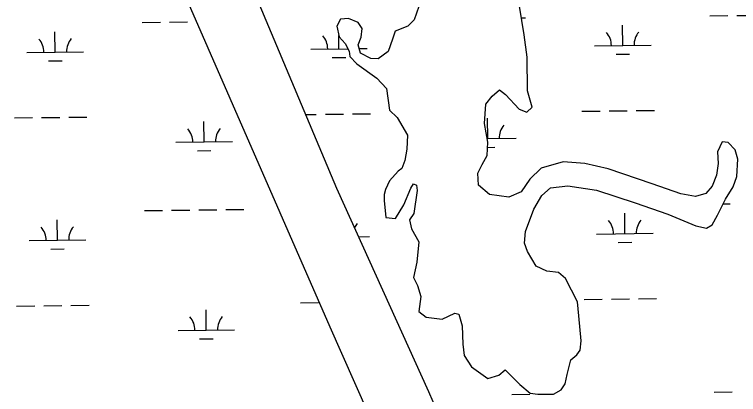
# Model space of a CAD drawing. Extents: x 3683613 to 3738215, y 469626 to 495384.
# Drawn here: x 3716855 to 3718136, y 476457 to 477129 of the extents above; entities that cross this region are included whole.
import ezdxf

# ---------------------------------------------------------------- set-up
doc = ezdxf.new("R2010")
doc.units = 0
doc.layers.add('V-TOPO-SHOR', color=7, linetype='Continuous')
doc.layers.add('V-WETL-SWMP', color=7, linetype='Continuous')

msp = doc.modelspace()

# ---------------------------------------------------------------- linework, layer by layer
at = {"layer": 'V-TOPO-SHOR'}
for p, q in [((3717027.5, 477459.3), (3717235.7, 476981.3)), ((3717425.3, 476821.7), (3717213.5, 477325.8)), ((3717570.3, 477143.1), (3717561.8, 477119.5)), ((3717756.6, 477093.3), (3717748.2, 477143.7)), ((3717431.4, 477121.2), (3717425, 477108.8)), ((3717445.6, 477122), (3717431.4, 477121.2)), ((3717462.7, 477115.2), (3717445.6, 477122)), ((3717561.8, 477119.5), (3717551, 477108.6)), ((3717425, 477108.8), (3717429.3, 477089.4)), ((3717470.3, 477104.4), (3717462.7, 477115.2)), ((3717551, 477108.6), (3717528.4, 477099.6)), ((3717468.2, 477089.1), (3717470.3, 477104.4)), ((3717528.4, 477099.6), (3717523.4, 477085.8)), ((3717762, 477053.7), (3717756.6, 477093.3)), ((3717429.3, 477089.4), (3717440, 477077.7)), ((3717462.9, 477075.3), (3717468.2, 477089.1)), ((3717523.4, 477085.8), (3717515.9, 477063.8)), ((3717440, 477077.7), (3717447.2, 477064.2)), ((3717467.2, 477061.1), (3717462.9, 477075.3)), ((3717447.2, 477064.2), (3717448, 477054.8)), ((3717448, 477054.8), (3717460.6, 477042.1)), ((3717485.2, 477051.1), (3717467.2, 477061.1)), ((3717515.9, 477063.8), (3717498.5, 477050.7)), ((3717460.6, 477042.1), (3717496.2, 477016.7)), ((3717498.5, 477050.7), (3717485.2, 477051.1)), ((3717762.3, 476994.1), (3717762, 477053.7)), ((3717496.2, 477016.7), (3717513, 476998.4)), ((3717513, 476998.4), (3717518.2, 476959.8)), ((3717700.1, 476984.9), (3717712.8, 476995.8)), ((3717712.8, 476995.8), (3717723.7, 476988)), ((3717770.8, 476965.6), (3717762.3, 476994.1)), ((3717235.7, 476981.3), (3717412.7, 476577.2)), ((3717688.6, 476970.6), (3717700.1, 476984.9)), ((3717723.7, 476988), (3717747.5, 476962.1)), ((3717686.4, 476936.6), (3717688.6, 476970.6)), ((3717761.1, 476956.7), (3717770.8, 476965.6)), ((3717518.2, 476959.8), (3717531.8, 476947)), ((3717747.5, 476962.1), (3717761.1, 476956.7)), ((3717531.8, 476947), (3717550.4, 476916.1)), ((3717692.5, 476903.7), (3717686.4, 476936.6)), ((3717550.4, 476916.1), (3717549.3, 476890.8)), ((3717690.9, 476879.8), (3717692.5, 476903.7)), ((3718106.6, 476903.8), (3718098.3, 476886.1)), ((3718117.2, 476902.9), (3718106.6, 476903.8)), ((3718130, 476889.7), (3718117.2, 476902.9)), ((3717549.3, 476890.8), (3717545.3, 476870.8)), ((3718134.6, 476873.5), (3718130, 476889.7)), ((3717682.4, 476864.2), (3717690.9, 476879.8)), ((3718098.3, 476886.1), (3718099.4, 476865.9)), ((3717545.3, 476870.8), (3717540.4, 476857)), ((3717674.8, 476848.5), (3717682.4, 476864.2)), ((3717825.3, 476868.8), (3717786.7, 476857.5)), ((3717863.7, 476866), (3717825.3, 476868.8)), ((3717905.1, 476856.2), (3717863.7, 476866)), ((3718099.4, 476865.9), (3718096.6, 476845.2)), ((3718132.8, 476842.7), (3718134.6, 476873.5)), ((3717533.8, 476852.1), (3717518.6, 476835.3)), ((3717540.4, 476857), (3717533.8, 476852.1)), ((3717786.7, 476857.5), (3717766.7, 476837.9)), ((3717982.7, 476829.8), (3717905.1, 476856.2)), ((3717675.9, 476827.3), (3717674.8, 476848.5)), ((3717766.7, 476837.9), (3717751, 476815.4)), ((3718096.6, 476845.2), (3718089.3, 476825.7)), ((3718126, 476824.7), (3718132.8, 476842.7)), ((3717518.6, 476835.3), (3717511.1, 476820)), ((3717555.9, 476821.9), (3717561, 476829.8)), ((3717561, 476829.8), (3717566.2, 476827.4)), ((3717566.2, 476827.4), (3717567, 476817.8)), ((3717695.2, 476810.9), (3717675.9, 476827.3)), ((3717802.9, 476822.9), (3717833.9, 476826)), ((3717833.9, 476826), (3717884.6, 476818.4)), ((3718033.8, 476811.9), (3717982.7, 476829.8)), ((3718089.3, 476825.7), (3718077.6, 476812.6)), ((3718112.8, 476802.7), (3718126, 476824.7)), ((3717587.9, 476461.8), (3717425.3, 476821.7)), ((3717511.1, 476820), (3717508.9, 476811.1)), ((3717543.5, 476792.8), (3717555.9, 476821.9)), ((3717567, 476817.8), (3717561.3, 476777.4)), ((3717751, 476815.4), (3717729.7, 476806.5)), ((3717787.7, 476809), (3717802.9, 476822.9)), ((3717884.6, 476818.4), (3717952.7, 476796.4)), ((3718059.4, 476807.6), (3718033.8, 476811.9)), ((3718077.6, 476812.6), (3718059.4, 476807.6)), ((3717508.9, 476811.1), (3717508.8, 476800.5)), ((3717508.8, 476800.5), (3717511.6, 476770.3)), ((3717729.7, 476806.5), (3717695.2, 476810.9)), ((3717773.4, 476785), (3717787.7, 476809)), ((3718098.2, 476774.4), (3718112.8, 476802.7)), ((3717529.1, 476768.6), (3717543.5, 476792.8)), ((3717952.7, 476796.4), (3718010.4, 476776.3)), ((3717561.3, 476777.4), (3717553.7, 476766.1)), ((3717758.6, 476745.3), (3717773.4, 476785)), ((3718010.4, 476776.3), (3718060.4, 476755.7)), ((3718089, 476757.6), (3718098.2, 476774.4)), ((3717511.6, 476770.3), (3717529.1, 476768.6)), ((3717553.7, 476766.1), (3717557, 476750.1)), ((3717557, 476750.1), (3717570, 476727)), ((3718060.4, 476755.7), (3718078.9, 476751.6)), ((3718078.9, 476751.6), (3718089, 476757.6)), ((3717757, 476724.7), (3717758.6, 476745.3)), ((3717570, 476727), (3717566.7, 476691.3)), ((3717762.5, 476710.2), (3717757, 476724.7)), ((3717777.6, 476684.4), (3717762.5, 476710.2)), ((3717566.7, 476691.3), (3717560.7, 476664)), ((3717796.9, 476675.2), (3717777.6, 476684.4)), ((3717817.1, 476673.1), (3717796.9, 476675.2)), ((3717829.9, 476662.6), (3717817.1, 476673.1)), ((3717560.7, 476664), (3717567.7, 476649.8)), ((3717850.8, 476621.1), (3717829.9, 476662.6)), ((3717567.7, 476649.8), (3717573.7, 476630.8)), ((3717573.7, 476630.8), (3717570.4, 476604)), ((3717853.4, 476596.3), (3717850.8, 476621.1)), ((3717570.4, 476604), (3717583.3, 476594.2)), ((3717583.3, 476594.2), (3717611.6, 476590.7)), ((3717611.6, 476590.7), (3717633.7, 476601.4)), ((3717633.7, 476601.4), (3717641.1, 476599.2)), ((3717641.1, 476599.2), (3717646.8, 476578.6)), ((3717857.4, 476552), (3717853.4, 476596.3)), ((3717412.7, 476577.2), (3717654, 476035.2)), ((3717646.8, 476578.6), (3717648, 476546.6)), ((3717648, 476546.6), (3717650.6, 476526.5)), ((3717855.8, 476535.5), (3717857.4, 476552)), ((3717849.9, 476527.4), (3717855.8, 476535.5)), ((3717650.6, 476526.5), (3717663.3, 476506.4)), ((3717832.4, 476492.8), (3717838.9, 476518.4)), ((3717838.9, 476518.4), (3717849.9, 476527.4)), ((3717663.3, 476506.4), (3717692.4, 476485.6)), ((3717692.4, 476485.6), (3717711.6, 476491.6)), ((3717711.6, 476491.6), (3717723.1, 476500.8)), ((3717723.1, 476500.8), (3717748.6, 476474.9)), ((3717829, 476476.3), (3717832.4, 476492.8)), ((3717748.6, 476474.9), (3717766.9, 476459.7)), ((3717808.5, 476457.7), (3717821.7, 476465.9)), ((3717821.7, 476465.9), (3717829, 476476.3)), ((3717814.1, 475944.6), (3717587.9, 476461.8)), ((3717766.9, 476459.7), (3717780.7, 476458.1)), ((3717780.7, 476458.1), (3717808.5, 476457.7))]:
    msp.add_line(p, q, dxfattribs=at)
at = {"layer": 'V-WETL-SWMP'}
for p, q in [((3717027.5, 477459.3), (3717235.7, 476981.3)), ((3717425.3, 476821.7), (3717213.5, 477325.8)), ((3717570.3, 477143.1), (3717561.8, 477119.5)), ((3717756.6, 477093.3), (3717748.2, 477143.7)), ((3717431.4, 477121.2), (3717425, 477108.8)), ((3717445.6, 477122), (3717431.4, 477121.2)), ((3717462.7, 477115.2), (3717445.6, 477122)), ((3717561.8, 477119.5), (3717551, 477108.6)), ((3717751.6, 477123), (3717759, 477123.1)), ((3718084.9, 477126.9), (3718116.9, 477127.3)), ((3718132.9, 477127.5), (3718148.4, 477127.6)), ((3717081.1, 477115.2), (3717113.1, 477115.6)), ((3717129.1, 477115.8), (3717161.1, 477116.2)), ((3717425, 477108.8), (3717429.3, 477089.4)), ((3717470.3, 477104.4), (3717462.7, 477115.2)), ((3717551, 477108.6), (3717528.4, 477099.6)), ((3717930.9, 477074.4), (3717930.5, 477110.4)), ((3716927.1, 477062.7), (3716926.7, 477098.7)), ((3717468.2, 477089.1), (3717470.3, 477104.4)), ((3717528.4, 477099.6), (3717523.4, 477085.8)), ((3717762, 477053.7), (3717756.6, 477093.3)), ((3717429, 477068.5), (3717428.7, 477092.2)), ((3717429.3, 477089.4), (3717440, 477077.7)), ((3717462.9, 477075.3), (3717468.2, 477089.1)), ((3717523.4, 477085.8), (3717515.9, 477063.8)), ((3717379, 477067.9), (3717444.8, 477068.7)), ((3717440, 477077.7), (3717447.2, 477064.2)), ((3717467.2, 477061.1), (3717462.9, 477075.3)), ((3717464.8, 477068.9), (3717479, 477069.1)), ((3717880.9, 477073.8), (3717980.9, 477074.9)), ((3716877.1, 477062.1), (3716977.1, 477063.3)), ((3717447.2, 477064.2), (3717448, 477054.8)), ((3717448, 477054.8), (3717460.6, 477042.1)), ((3717485.2, 477051.1), (3717467.2, 477061.1)), ((3717515.9, 477063.8), (3717498.5, 477050.7)), ((3717919.1, 477058.8), (3717943.1, 477059.1)), ((3716915.3, 477047.1), (3716939.3, 477047.4)), ((3717417.2, 477053), (3717441.2, 477053.2)), ((3717460.6, 477042.1), (3717496.2, 477016.7)), ((3717498.5, 477050.7), (3717485.2, 477051.1)), ((3717762.3, 476994.1), (3717762, 477053.7)), ((3717496.2, 477016.7), (3717513, 476998.4)), ((3717513, 476998.4), (3717518.2, 476959.8)), ((3717700.1, 476984.9), (3717712.8, 476995.8)), ((3717712.8, 476995.8), (3717723.7, 476988)), ((3717770.8, 476965.6), (3717762.3, 476994.1)), ((3717235.7, 476981.3), (3717412.7, 476577.2)), ((3717688.6, 476970.6), (3717700.1, 476984.9)), ((3717723.7, 476988), (3717747.5, 476962.1)), ((3717686.4, 476936.6), (3717688.6, 476970.6)), ((3717761.1, 476956.7), (3717770.8, 476965.6)), ((3717370.4, 476952.4), (3717388.9, 476952.6)), ((3717404.9, 476952.8), (3717436.9, 476953.2)), ((3717452.9, 476953.4), (3717484.9, 476953.7)), ((3717518.2, 476959.8), (3717531.8, 476947)), ((3717747.5, 476962.1), (3717761.1, 476956.7)), ((3717858.8, 476958.1), (3717890.8, 476958.5)), ((3717906.8, 476958.6), (3717938.8, 476959)), ((3717954.8, 476959.2), (3717986.8, 476959.6)), ((3716855.1, 476946.4), (3716887.1, 476946.8)), ((3716903.1, 476947), (3716935.1, 476947.3)), ((3716951.1, 476947.5), (3716983.1, 476947.9)), ((3717190.4, 476903.9), (3717190, 476939.9)), ((3717531.8, 476947), (3717550.4, 476916.1)), ((3717692.3, 476909.7), (3717691.9, 476945.7)), ((3717692.5, 476903.7), (3717686.4, 476936.6)), ((3717550.4, 476916.1), (3717549.3, 476890.8)), ((3717140.4, 476903.3), (3717240.4, 476904.5)), ((3717690.9, 476879.8), (3717692.5, 476903.7)), ((3717691.3, 476909.7), (3717742.3, 476910.3)), ((3718106.6, 476903.8), (3718098.3, 476886.1)), ((3718117.2, 476902.9), (3718106.6, 476903.8)), ((3718130, 476889.7), (3718117.2, 476902.9)), ((3717178.6, 476888.3), (3717202.6, 476888.6)), ((3717549.3, 476890.8), (3717545.3, 476870.8)), ((3717691.8, 476894.3), (3717704.5, 476894.4)), ((3718134.6, 476873.5), (3718130, 476889.7)), ((3717682.4, 476864.2), (3717690.9, 476879.8)), ((3718098.3, 476886.1), (3718099.4, 476865.9)), ((3717545.3, 476870.8), (3717540.4, 476857)), ((3717674.8, 476848.5), (3717682.4, 476864.2)), ((3717825.3, 476868.8), (3717786.7, 476857.5)), ((3717863.7, 476866), (3717825.3, 476868.8)), ((3717905.1, 476856.2), (3717863.7, 476866)), ((3718099.4, 476865.9), (3718096.6, 476845.2)), ((3718132.8, 476842.7), (3718134.6, 476873.5)), ((3717533.8, 476852.1), (3717518.6, 476835.3)), ((3717540.4, 476857), (3717533.8, 476852.1)), ((3717786.7, 476857.5), (3717766.7, 476837.9)), ((3717982.7, 476829.8), (3717905.1, 476856.2)), ((3717675.9, 476827.3), (3717674.8, 476848.5)), ((3717766.7, 476837.9), (3717751, 476815.4)), ((3718096.6, 476845.2), (3718089.3, 476825.7)), ((3718126, 476824.7), (3718132.8, 476842.7)), ((3717518.6, 476835.3), (3717511.1, 476820)), ((3717555.9, 476821.9), (3717561, 476829.8)), ((3717561, 476829.8), (3717566.2, 476827.4)), ((3717566.2, 476827.4), (3717567, 476817.8)), ((3717695.2, 476810.9), (3717675.9, 476827.3)), ((3717802.9, 476822.9), (3717833.9, 476826)), ((3717833.9, 476826), (3717884.6, 476818.4)), ((3718033.8, 476811.9), (3717982.7, 476829.8)), ((3718089.3, 476825.7), (3718077.6, 476812.6)), ((3718112.8, 476802.7), (3718126, 476824.7)), ((3717587.9, 476461.8), (3717425.3, 476821.7)), ((3717511.1, 476820), (3717508.9, 476811.1)), ((3717543.5, 476792.8), (3717555.9, 476821.9)), ((3717567, 476817.8), (3717561.3, 476777.4)), ((3717751, 476815.4), (3717729.7, 476806.5)), ((3717787.7, 476809), (3717802.9, 476822.9)), ((3717884.6, 476818.4), (3717952.7, 476796.4)), ((3718059.4, 476807.6), (3718033.8, 476811.9)), ((3718077.6, 476812.6), (3718059.4, 476807.6)), ((3717508.9, 476811.1), (3717508.8, 476800.5)), ((3717508.8, 476800.5), (3717511.6, 476770.3)), ((3717729.7, 476806.5), (3717695.2, 476810.9)), ((3717773.4, 476785), (3717787.7, 476809)), ((3718098.2, 476774.4), (3718112.8, 476802.7)), ((3717529.1, 476768.6), (3717543.5, 476792.8)), ((3717952.7, 476796.4), (3718010.4, 476776.3)), ((3718108.6, 476794.5), (3718120.7, 476794.6)), ((3717085, 476782.6), (3717117, 476782.9)), ((3717133, 476783.1), (3717165, 476783.5)), ((3717181, 476783.7), (3717213, 476784.1)), ((3717229, 476784.2), (3717261, 476784.6)), ((3717561.3, 476777.4), (3717553.7, 476766.1)), ((3717758.6, 476745.3), (3717773.4, 476785)), ((3717934.7, 476741.7), (3717934.3, 476777.7)), ((3718010.4, 476776.3), (3718060.4, 476755.7)), ((3718089, 476757.6), (3718098.2, 476774.4)), ((3716931, 476730), (3716930.6, 476766)), ((3717511.6, 476770.3), (3717529.1, 476768.6)), ((3717553.7, 476766.1), (3717557, 476750.1)), ((3717557, 476750.1), (3717570, 476727)), ((3718060.4, 476755.7), (3718078.9, 476751.6)), ((3718078.9, 476751.6), (3718089, 476757.6)), ((3717463.9, 476736.2), (3717482.9, 476736.5)), ((3717757, 476724.7), (3717758.6, 476745.3)), ((3717884.7, 476741.1), (3717984.7, 476742.3)), ((3716881, 476729.4), (3716981, 476730.6)), ((3717570, 476727), (3717566.7, 476691.3)), ((3717762.5, 476710.2), (3717757, 476724.7)), ((3717922.9, 476726.1), (3717946.9, 476726.4)), ((3716919.2, 476714.5), (3716943.2, 476714.7)), ((3717777.6, 476684.4), (3717762.5, 476710.2)), ((3717566.7, 476691.3), (3717560.7, 476664)), ((3717796.9, 476675.2), (3717777.6, 476684.4)), ((3717817.1, 476673.1), (3717796.9, 476675.2)), ((3717829.9, 476662.6), (3717817.1, 476673.1)), ((3717560.7, 476664), (3717567.7, 476649.8)), ((3717850.8, 476621.1), (3717829.9, 476662.6)), ((3717567.7, 476649.8), (3717573.7, 476630.8)), ((3717360.8, 476619.6), (3717392.8, 476620)), ((3717573.7, 476630.8), (3717570.4, 476604)), ((3717853.4, 476596.3), (3717850.8, 476621.1)), ((3717862.7, 476625.4), (3717894.7, 476625.8)), ((3717910.7, 476626), (3717942.7, 476626.4)), ((3717958.7, 476626.5), (3717990.7, 476626.9)), ((3716858.9, 476613.8), (3716890.9, 476614.1)), ((3716906.9, 476614.3), (3716938.9, 476614.7)), ((3716954.9, 476614.9), (3716986.9, 476615.2)), ((3717194.3, 476571.2), (3717193.9, 476607.2)), ((3717570.4, 476604), (3717583.3, 476594.2)), ((3717583.3, 476594.2), (3717611.6, 476590.7)), ((3717611.6, 476590.7), (3717633.7, 476601.4)), ((3717633.7, 476601.4), (3717641.1, 476599.2)), ((3717641.1, 476599.2), (3717646.8, 476578.6)), ((3717857.4, 476552), (3717853.4, 476596.3)), ((3717144.3, 476570.6), (3717244.3, 476571.8)), ((3717412.7, 476577.2), (3717654, 476035.2)), ((3717646.2, 476576.5), (3717646.9, 476576.5)), ((3717646.8, 476578.6), (3717648, 476546.6)), ((3717182.5, 476555.7), (3717206.5, 476555.9)), ((3717648, 476546.6), (3717650.6, 476526.5)), ((3717855.8, 476535.5), (3717857.4, 476552)), ((3717849.9, 476527.4), (3717855.8, 476535.5)), ((3717650.6, 476526.5), (3717663.3, 476506.4)), ((3717832.4, 476492.8), (3717838.9, 476518.4)), ((3717838.9, 476518.4), (3717849.9, 476527.4)), ((3717663.3, 476506.4), (3717692.4, 476485.6)), ((3717692.4, 476485.6), (3717711.6, 476491.6)), ((3717711.6, 476491.6), (3717723.1, 476500.8)), ((3717723.1, 476500.8), (3717748.6, 476474.9)), ((3717829, 476476.3), (3717832.4, 476492.8)), ((3717748.6, 476474.9), (3717766.9, 476459.7)), ((3717808.5, 476457.7), (3717821.7, 476465.9)), ((3717821.7, 476465.9), (3717829, 476476.3)), ((3717814.1, 475944.6), (3717587.9, 476461.8)), ((3717734.7, 476457.4), (3717766.7, 476457.8)), ((3717766.9, 476459.7), (3717780.7, 476458.1)), ((3717780.7, 476458.1), (3717808.5, 476457.7)), ((3718092.6, 476461.6), (3718124.6, 476462))]:
    msp.add_line(p, q, dxfattribs=at)
for centre, start, end in [((3717875.6, 477074.2), 359.8949, 41.4385), ((3717986.1, 477075.5), 139.8949, 181.4385), ((3716871.9, 477062.5), 359.8949, 41.4385), ((3716982.4, 477063.8), 139.8949, 181.4385), ((3717373.8, 477068.4), 359.8949, 41.4385), ((3717135.2, 476903.7), 359.8949, 41.4385), ((3717245.7, 476905), 139.8949, 181.4385), ((3717747.5, 476910.8), 139.8949, 181.4385), ((3717879.5, 476741.5), 359.8949, 41.4385), ((3717990, 476742.8), 139.8949, 181.4385), ((3716875.8, 476729.9), 359.8949, 41.4385), ((3716986.2, 476731.1), 139.8949, 181.4385), ((3717488.1, 476737), 139.8949, 153.6706), ((3717139.1, 476571.1), 359.8949, 41.4385), ((3717249.5, 476572.3), 139.8949, 181.4385)]:
    msp.add_arc(centre, 35.2, start, end, dxfattribs=at)

doc.saveas('drawing.dxf')
